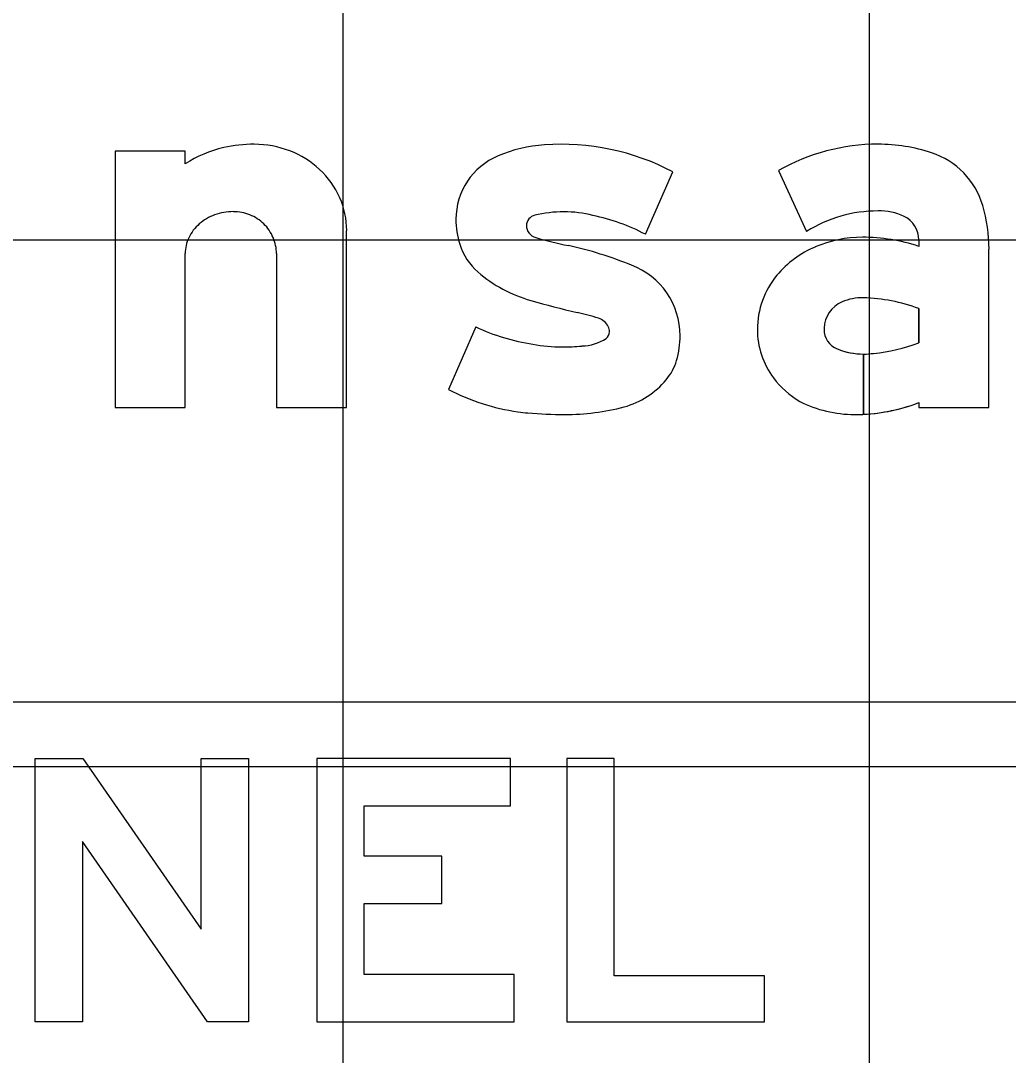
# Model space of a CAD drawing. Extents: x 1797809 to 2198143, y 249608 to 1237864.
# Drawn here: x 2195949.482 to 2195953.234, y 1237289.009 to 1237292.939 of the extents above; entities that cross this region are included whole.
import ezdxf

# ---------------------------------------------------------------- set-up
doc = ezdxf.new("R2010")
doc.units = 0
for name, color, linetype in [('GSBWFILL', 7, 'Continuous'), ('GSCOLORFILL', 7, 'Continuous'), ('GSOUTLINE', 7, 'Continuous'), ('GSSHT', 7, 'Continuous')]:
    doc.layers.add(name, color=color, linetype=linetype)

msp = doc.modelspace()

# ---------------------------------------------------------------- linework, layer by layer
at = {"layer": 'GSBWFILL'}
for p, q in [((2195951.855, 1237292.1274), (2195951.9586, 1237292.365)), ((2195950.4535, 1237292.0543), (2195950.4535, 1237291.4695)), ((2195951.2103, 1237291.7756), (2195951.1068, 1237291.5379)), ((2195951.1068, 1237291.5379), (2195951.1068, 1237291.5379))]:
    msp.add_line(p, q, dxfattribs=at)
for points in [[(2195950.1068, 1237292.3947), (2195950.1068, 1237292.4429), (2195949.8401, 1237292.4429), (2195949.8401, 1237291.4695), (2195950.1068, 1237291.4695), (2195950.1068, 1237292.0543)], [(2195952.3604, 1237292.3694), (2195952.4674, 1237292.1383)], [(2195950.4535, 1237291.4695), (2195950.7201, 1237291.4695), (2195950.7201, 1237292.1421)], [(2195952.8935, 1237292.1058), (2195952.8935, 1237292.0812)], [(2195952.8935, 1237291.4882), (2195952.8935, 1237291.4695), (2195953.1601, 1237291.4695), (2195953.1601, 1237292.0712)], [(2195952.8935, 1237291.8452), (2195952.8935, 1237291.7156)], [(2195952.6835, 1237291.4437), (2195952.6835, 1237291.6725)], [(2195952.6836, 1237291.6725), (2195952.6836, 1237291.4437)]]:
    msp.add_lwpolyline(points, dxfattribs=at)
for points in [[(2195950.3469, 1237290.1362), (2195950.3469, 1237289.1362), (2195950.1919, 1237289.1362), (2195949.7169, 1237289.8212), (2195949.7169, 1237289.1362), (2195949.5369, 1237289.1362), (2195949.5369, 1237290.1362), (2195949.7175, 1237290.1362), (2195950.1669, 1237289.4881), (2195950.1669, 1237290.1362)], [(2195951.3569, 1237289.3162), (2195950.7869, 1237289.3162), (2195950.7869, 1237289.5852), (2195951.0819, 1237289.5852), (2195951.0819, 1237289.7652), (2195950.7869, 1237289.7652), (2195950.7869, 1237289.9562), (2195951.3419, 1237289.9562), (2195951.3419, 1237290.1362), (2195950.6069, 1237290.1362), (2195950.6069, 1237289.1362), (2195951.3569, 1237289.1362)], [(2195952.3069, 1237289.1362), (2195952.3069, 1237289.3112), (2195951.7369, 1237289.3112), (2195951.7369, 1237290.1362), (2195951.5569, 1237290.1362), (2195951.5569, 1237289.1362)]]:
    msp.add_lwpolyline(points, close=True, dxfattribs=at)
for centre, radius, start, end in [((2195950.3648, 1237291.9897), 0.4802, 103.4695, 122.4943), ((2195950.3693, 1237291.9362), 0.5334, 90, 102.6043), ((2195950.3693, 1237292.0941), 0.3754, 68.8636, 90), ((2195950.3784, 1237292.1175), 0.3503, 46.975, 68.8636), ((2195950.3923, 1237292.1325), 0.3299, 23.9317, 46.975), ((2195950.414, 1237292.1421), 0.3062, 0, 23.9317), ((2195950.2897, 1237292.0035), 0.2099, 90, 109.8074), ((2195950.2897, 1237292.0449), 0.1684, 68.0808, 90), ((2195950.267, 1237292.0442), 0.1625, 131.0076, 154.5283), ((2195950.2808, 1237292.0283), 0.1835, 109.8074, 131.0076), ((2195950.2916, 1237292.0495), 0.1635, 45.8298, 68.0808), ((2195950.2944, 1237292.0524), 0.1594, 23.0928, 45.8298), ((2195950.2457, 1237292.0543), 0.1389, 154.5283, 180), ((2195950.2989, 1237292.0543), 0.1546, 0, 23.0928)]:
    msp.add_arc(centre, radius, start, end, dxfattribs=at)
for centre, major_axis, ratio, start_param, end_param in [((2195951.5107, 1237291.9124), (0, 0.5563), 0.999992, 0.071378, 0.398007), ((2195951.5342, 1237291.5555), (0, 0.914), 0.999992, 5.800291, 6.352301), ((2195952.7386, 1237291.7053), (0, 0.7643), 0.999998, 0, 0.517719), ((2195952.7386, 1237291.8169), (0, 0.6527), 0.999998, 5.96613, 6.283185), ((2195951.3964, 1237292.1844), (0, 0.2613), 0.999992, 0.398006, 1.570796), ((2195952.8486, 1237292.152), (0, 0.3), 0.999998, 4.997165, 5.96613), ((2195951.5445, 1237291.7502), (0, 0.4627), 0.999992, 0, 0.239757), ((2195951.5445, 1237291.7749), (0, 0.4381), 0.999992, 6.027142, 6.283185), ((2195952.7386, 1237291.7053), (0, 0.5109), 0.999998, 0, 0.559495), ((2195952.7482, 1237292.0144), (0, 0.202), 0.999998, 5.822746, 6.330435), ((2195952.5726, 1237292.0712), (0, 0.5876), 0.999998, 4.712389, 4.997165), ((2195951.4472, 1237292.1844), (0, 0.3121), 0.999992, 1.570796, 1.879779), ((2195951.4433, 1237292.1606), (0, 0.04), 0.999992, 0.21891, 1.570796), ((2195951.5137, 1237291.4864), (0, 0.7262), 0.999992, 5.793797, 6.086746), ((2195952.7935, 1237292.1058), (0, 0.1), 0.999998, 4.712389, 5.822746), ((2195951.4499, 1237292.1606), (0, 0.0467), 0.999992, 1.570796, 2.88808), ((2195951.3721, 1237292.1604), (0, 0.2333), 0.999992, 1.879779, 2.42566), ((2195951.7369, 1237293.0657), (0, 0.9961), 0.999992, 2.83708, 2.965597), ((2195952.6796, 1237291.6589), (0, 0.4572), 0.999998, 0, 0.404512), ((2195952.6796, 1237291.443), (0, 0.6732), 0.999998, 5.959871, 6.283185), ((2195951.2138, 1237290.5461), (0, 1.5779), 0.999992, 5.901211, 6.060377), ((2195952.6483, 1237291.7269), (0, 0.3823), 0.999998, 0.399285, 0.87593), ((2195951.7001, 1237291.7423), (0, 0.2867), 0.999992, 4.712389, 5.919951), ((2195951.5598, 1237292.3762), (0, 0.5193), 0.999992, 2.42566, 2.869403), ((2195952.6013, 1237291.7661), (0, 0.3211), 0.999998, 0.87593, 1.570796), ((2195952.3113, 1237294.9581), (0, 3.2084), 0.999992, 2.860128, 2.916667), ((2195952.6468, 1237291.7664), (0, 0.1133), 0.999998, 0.408547, 1.530785), ((2195952.6784, 1237291.6935), (0, 0.1928), 0.999998, 6.259455, 6.691732), ((2195952.6644, 1237291.2309), (0, 0.6556), 0.999998, 5.926185, 6.254823), ((2195951.262, 1237290.4296), (0, 1.4401), 0.999992, 5.990951, 6.04928), ((2195951.5453, 1237292.4926), (0, 0.7913), 0.999992, 2.70455, 2.991718), ((2195951.6543, 1237291.7447), (0, 0.0679), 0.999992, 5.20773, 5.944931), ((2195951.6702, 1237291.7566), (0, 0.0484), 0.999992, 4.712389, 5.146352), ((2195951.6877, 1237291.7566), (0, 0.0308), 0.999992, 3.769232, 4.712389), ((2195951.6522, 1237291.7423), (0, 0.3346), 0.999992, 4.42655, 4.712389), ((2195952.5871, 1237291.7661), (0, 0.3069), 0.999998, 1.570796, 2.21394), ((2195952.6542, 1237291.7661), (0, 0.1207), 0.999998, 1.530785, 1.570796), ((2195952.6135, 1237291.7661), (0, 0.08), 0.999998, 1.570796, 2.757027), ((2195951.5398, 1237292.3061), (0, 0.6065), 0.999992, 2.95481, 3.141593), ((2195951.5398, 1237292.4608), (0, 0.7613), 0.999992, 3.141593, 3.238422), ((2195951.6083, 1237291.8837), (0, 0.1806), 0.999992, 3.169414, 3.711965), ((2195952.668, 1237292.2892), (0, 0.6163), 0.999998, 3.228562, 3.516221), ((2195952.6835, 1237291.9392), (0, 0.2667), 0.999998, 2.757027, 3.141593), ((2195952.6835, 1237291.9392), (0, 0.2667), 0.999998, 3.141843, 3.28451), ((2195951.7813, 1237291.7044), (0, 0.2), 0.999992, 4.009587, 4.42655), ((2195952.6143, 1237291.7866), (0, 0.341), 0.999998, 2.21394, 2.611125), ((2195951.4871, 1237292.2684), (0, 0.8235), 0.999992, 2.661561, 2.999689), ((2195951.6885, 1237291.7785), (0, 0.3187), 0.999992, 3.41426, 4.020407), ((2195951.5483, 1237292.3494), (0, 0.9065), 0.999992, 3.141593, 3.39368), ((2195952.6492, 1237291.9017), (0, 0.4588), 0.999998, 2.672443, 3.141593), ((2195952.6492, 1237292.1234), (0, 0.6806), 0.999998, 3.192057, 3.508644), ((2195951.4649, 1237292.1131), (0, 0.6667), 0.999992, 2.999689, 3.056979), ((2195951.5483, 1237293.0805), (0, 1.6376), 0.999992, 3.056204, 3.141593), ((2195952.6492, 1237292.1234), (0, 0.6806), 0.999998, 3.141593, 3.191959)]:
    msp.add_ellipse(centre, major_axis=major_axis, ratio=ratio, start_param=start_param, end_param=end_param, dxfattribs=at)
at = {"layer": 'GSCOLORFILL'}
for p, q in [((2195951.855, 1237292.1274), (2195951.9586, 1237292.365)), ((2195950.4535, 1237292.0543), (2195950.4535, 1237291.4695)), ((2195951.2103, 1237291.7756), (2195951.1068, 1237291.5379)), ((2195951.1068, 1237291.5379), (2195951.1068, 1237291.5379)), ((2195958.536, 1237290.3503), (2195946.361, 1237290.3503))]:
    msp.add_line(p, q, dxfattribs=at)
for points in [[(2195950.1068, 1237292.3947), (2195950.1068, 1237292.4429), (2195949.8401, 1237292.4429), (2195949.8401, 1237291.4695), (2195950.1068, 1237291.4695), (2195950.1068, 1237292.0543)], [(2195952.3604, 1237292.3694), (2195952.4674, 1237292.1383)], [(2195950.4535, 1237291.4695), (2195950.7201, 1237291.4695), (2195950.7201, 1237292.1421)], [(2195952.8935, 1237292.1058), (2195952.8935, 1237292.0812)], [(2195952.8935, 1237291.4882), (2195952.8935, 1237291.4695), (2195953.1601, 1237291.4695), (2195953.1601, 1237292.0712)], [(2195952.8935, 1237291.8452), (2195952.8935, 1237291.7156)], [(2195952.6835, 1237291.4437), (2195952.6835, 1237291.6725)], [(2195952.6836, 1237291.6725), (2195952.6836, 1237291.4437)]]:
    msp.add_lwpolyline(points, dxfattribs=at)
for points in [[(2195950.3469, 1237290.1362), (2195950.3469, 1237289.1362), (2195950.1919, 1237289.1362), (2195949.7169, 1237289.8212), (2195949.7169, 1237289.1362), (2195949.5369, 1237289.1362), (2195949.5369, 1237290.1362), (2195949.7175, 1237290.1362), (2195950.1669, 1237289.4881), (2195950.1669, 1237290.1362)], [(2195951.3569, 1237289.3162), (2195950.7869, 1237289.3162), (2195950.7869, 1237289.5852), (2195951.0819, 1237289.5852), (2195951.0819, 1237289.7652), (2195950.7869, 1237289.7652), (2195950.7869, 1237289.9562), (2195951.3419, 1237289.9562), (2195951.3419, 1237290.1362), (2195950.6069, 1237290.1362), (2195950.6069, 1237289.1362), (2195951.3569, 1237289.1362)], [(2195952.3069, 1237289.1362), (2195952.3069, 1237289.3112), (2195951.7369, 1237289.3112), (2195951.7369, 1237290.1362), (2195951.5569, 1237290.1362), (2195951.5569, 1237289.1362)]]:
    msp.add_lwpolyline(points, close=True, dxfattribs=at)
for centre, radius, start, end in [((2195950.3648, 1237291.9897), 0.4802, 103.4695, 122.4943), ((2195950.3693, 1237291.9362), 0.5334, 90, 102.6043), ((2195950.3693, 1237292.0941), 0.3754, 68.8636, 90), ((2195950.3784, 1237292.1175), 0.3503, 46.975, 68.8636), ((2195950.3923, 1237292.1325), 0.3299, 23.9317, 46.975), ((2195950.414, 1237292.1421), 0.3062, 0, 23.9317), ((2195950.2897, 1237292.0035), 0.2099, 90, 109.8074), ((2195950.2897, 1237292.0449), 0.1684, 68.0808, 90), ((2195950.267, 1237292.0442), 0.1625, 131.0076, 154.5283), ((2195950.2808, 1237292.0283), 0.1835, 109.8074, 131.0076), ((2195950.2916, 1237292.0495), 0.1635, 45.8298, 68.0808), ((2195950.2944, 1237292.0524), 0.1594, 23.0928, 45.8298), ((2195950.2457, 1237292.0543), 0.1389, 154.5283, 180), ((2195950.2989, 1237292.0543), 0.1546, 0, 23.0928)]:
    msp.add_arc(centre, radius, start, end, dxfattribs=at)
for centre, major_axis, ratio, start_param, end_param in [((2195951.5107, 1237291.9124), (0, 0.5563), 0.999992, 0.071378, 0.398007), ((2195951.5342, 1237291.5555), (0, 0.914), 0.999992, 5.800291, 6.352301), ((2195952.7386, 1237291.7053), (0, 0.7643), 0.999998, 0, 0.517719), ((2195952.7386, 1237291.8169), (0, 0.6527), 0.999998, 5.96613, 6.283185), ((2195951.3964, 1237292.1844), (0, 0.2613), 0.999992, 0.398006, 1.570796), ((2195952.8486, 1237292.152), (0, 0.3), 0.999998, 4.997165, 5.96613), ((2195951.5445, 1237291.7502), (0, 0.4627), 0.999992, 0, 0.239757), ((2195951.5445, 1237291.7749), (0, 0.4381), 0.999992, 6.027142, 6.283185), ((2195952.7386, 1237291.7053), (0, 0.5109), 0.999998, 0, 0.559495), ((2195952.7482, 1237292.0144), (0, 0.202), 0.999998, 5.822746, 6.330435), ((2195952.5726, 1237292.0712), (0, 0.5876), 0.999998, 4.712389, 4.997165), ((2195951.4472, 1237292.1844), (0, 0.3121), 0.999992, 1.570796, 1.879779), ((2195951.4433, 1237292.1606), (0, 0.04), 0.999992, 0.21891, 1.570796), ((2195951.5137, 1237291.4864), (0, 0.7262), 0.999992, 5.793797, 6.086746), ((2195952.7935, 1237292.1058), (0, 0.1), 0.999998, 4.712389, 5.822746), ((2195951.4499, 1237292.1606), (0, 0.0467), 0.999992, 1.570796, 2.88808), ((2195951.3721, 1237292.1604), (0, 0.2333), 0.999992, 1.879779, 2.42566), ((2195951.7369, 1237293.0657), (0, 0.9961), 0.999992, 2.83708, 2.965597), ((2195952.6796, 1237291.6589), (0, 0.4572), 0.999998, 0, 0.404512), ((2195952.6796, 1237291.443), (0, 0.6732), 0.999998, 5.959871, 6.283185), ((2195951.2138, 1237290.5461), (0, 1.5779), 0.999992, 5.901211, 6.060377), ((2195952.6483, 1237291.7269), (0, 0.3823), 0.999998, 0.399285, 0.87593), ((2195951.7001, 1237291.7423), (0, 0.2867), 0.999992, 4.712389, 5.919951), ((2195951.5598, 1237292.3762), (0, 0.5193), 0.999992, 2.42566, 2.869403), ((2195952.6013, 1237291.7661), (0, 0.3211), 0.999998, 0.87593, 1.570796), ((2195952.3113, 1237294.9581), (0, 3.2084), 0.999992, 2.860128, 2.916667), ((2195952.6468, 1237291.7664), (0, 0.1133), 0.999998, 0.408547, 1.530785), ((2195952.6784, 1237291.6935), (0, 0.1928), 0.999998, 6.259455, 6.691732), ((2195952.6644, 1237291.2309), (0, 0.6556), 0.999998, 5.926185, 6.254823), ((2195951.262, 1237290.4296), (0, 1.4401), 0.999992, 5.990951, 6.04928), ((2195951.5453, 1237292.4926), (0, 0.7913), 0.999992, 2.70455, 2.991718), ((2195951.6543, 1237291.7447), (0, 0.0679), 0.999992, 5.20773, 5.944931), ((2195951.6702, 1237291.7566), (0, 0.0484), 0.999992, 4.712389, 5.146352), ((2195951.6877, 1237291.7566), (0, 0.0308), 0.999992, 3.769232, 4.712389), ((2195951.6522, 1237291.7423), (0, 0.3346), 0.999992, 4.42655, 4.712389), ((2195952.5871, 1237291.7661), (0, 0.3069), 0.999998, 1.570796, 2.21394), ((2195952.6542, 1237291.7661), (0, 0.1207), 0.999998, 1.530785, 1.570796), ((2195952.6135, 1237291.7661), (0, 0.08), 0.999998, 1.570796, 2.757027), ((2195951.5398, 1237292.3061), (0, 0.6065), 0.999992, 2.95481, 3.141593), ((2195951.5398, 1237292.4608), (0, 0.7613), 0.999992, 3.141593, 3.238422), ((2195951.6083, 1237291.8837), (0, 0.1806), 0.999992, 3.169414, 3.711965), ((2195952.668, 1237292.2892), (0, 0.6163), 0.999998, 3.228562, 3.516221), ((2195952.6835, 1237291.9392), (0, 0.2667), 0.999998, 2.757027, 3.141593), ((2195952.6835, 1237291.9392), (0, 0.2667), 0.999998, 3.141843, 3.28451), ((2195951.7813, 1237291.7044), (0, 0.2), 0.999992, 4.009587, 4.42655), ((2195952.6143, 1237291.7866), (0, 0.341), 0.999998, 2.21394, 2.611125), ((2195951.4871, 1237292.2684), (0, 0.8235), 0.999992, 2.661561, 2.999689), ((2195951.6885, 1237291.7785), (0, 0.3187), 0.999992, 3.41426, 4.020407), ((2195951.5483, 1237292.3494), (0, 0.9065), 0.999992, 3.141593, 3.39368), ((2195952.6492, 1237291.9017), (0, 0.4588), 0.999998, 2.672443, 3.141593), ((2195952.6492, 1237292.1234), (0, 0.6806), 0.999998, 3.192057, 3.508644), ((2195951.4649, 1237292.1131), (0, 0.6667), 0.999992, 2.999689, 3.056979), ((2195951.5483, 1237293.0805), (0, 1.6376), 0.999992, 3.056204, 3.141593), ((2195952.6492, 1237292.1234), (0, 0.6806), 0.999998, 3.141593, 3.191959)]:
    msp.add_ellipse(centre, major_axis=major_axis, ratio=ratio, start_param=start_param, end_param=end_param, dxfattribs=at)
at = {"layer": 'GSOUTLINE'}
for p, q in [((2195951.855, 1237292.1274), (2195951.9586, 1237292.365)), ((2195950.4535, 1237292.0543), (2195950.4535, 1237291.4695)), ((2195951.2103, 1237291.7756), (2195951.1068, 1237291.5379)), ((2195951.1068, 1237291.5379), (2195951.1068, 1237291.5379))]:
    msp.add_line(p, q, dxfattribs=at)
for points in [[(2195950.1068, 1237292.3947), (2195950.1068, 1237292.4429), (2195949.8401, 1237292.4429), (2195949.8401, 1237291.4695), (2195950.1068, 1237291.4695), (2195950.1068, 1237292.0543)], [(2195952.3604, 1237292.3694), (2195952.4674, 1237292.1383)], [(2195950.4535, 1237291.4695), (2195950.7201, 1237291.4695), (2195950.7201, 1237292.1421)], [(2195952.8935, 1237292.1058), (2195952.8935, 1237292.0812)], [(2195952.8935, 1237291.4882), (2195952.8935, 1237291.4695), (2195953.1601, 1237291.4695), (2195953.1601, 1237292.0712)], [(2195952.8935, 1237291.7156), (2195952.8935, 1237291.8452)]]:
    msp.add_lwpolyline(points, dxfattribs=at)
for points in [[(2195950.3469, 1237290.1362), (2195950.3469, 1237289.1362), (2195950.1919, 1237289.1362), (2195949.7169, 1237289.8212), (2195949.7169, 1237289.1362), (2195949.5369, 1237289.1362), (2195949.5369, 1237290.1362), (2195949.7175, 1237290.1362), (2195950.1669, 1237289.4881), (2195950.1669, 1237290.1362)], [(2195951.3569, 1237289.3162), (2195950.7869, 1237289.3162), (2195950.7869, 1237289.5852), (2195951.0819, 1237289.5852), (2195951.0819, 1237289.7652), (2195950.7869, 1237289.7652), (2195950.7869, 1237289.9562), (2195951.3419, 1237289.9562), (2195951.3419, 1237290.1362), (2195950.6069, 1237290.1362), (2195950.6069, 1237289.1362), (2195951.3569, 1237289.1362)], [(2195952.3069, 1237289.1362), (2195952.3069, 1237289.3112), (2195951.7369, 1237289.3112), (2195951.7369, 1237290.1362), (2195951.5569, 1237290.1362), (2195951.5569, 1237289.1362)]]:
    msp.add_lwpolyline(points, close=True, dxfattribs=at)
for centre, radius, start, end in [((2195950.3648, 1237291.9897), 0.4802, 103.4695, 122.4943), ((2195950.3693, 1237291.9362), 0.5334, 90, 102.6043), ((2195950.3693, 1237292.0941), 0.3754, 68.8636, 90), ((2195950.3784, 1237292.1175), 0.3503, 46.975, 68.8636), ((2195950.3923, 1237292.1325), 0.3299, 23.9317, 46.975), ((2195950.414, 1237292.1421), 0.3062, 0, 23.9317), ((2195950.2897, 1237292.0035), 0.2099, 90, 109.8074), ((2195950.2897, 1237292.0449), 0.1684, 68.0808, 90), ((2195950.267, 1237292.0442), 0.1625, 131.0076, 154.5283), ((2195950.2808, 1237292.0283), 0.1835, 109.8074, 131.0076), ((2195950.2916, 1237292.0495), 0.1635, 45.8298, 68.0808), ((2195950.2944, 1237292.0524), 0.1594, 23.0928, 45.8298), ((2195950.2457, 1237292.0543), 0.1389, 154.5283, 180), ((2195950.2989, 1237292.0543), 0.1546, 0, 23.0928)]:
    msp.add_arc(centre, radius, start, end, dxfattribs=at)
for centre, major_axis, ratio, start_param, end_param in [((2195951.5107, 1237291.9124), (0, 0.5563), 0.999992, 0.071378, 0.398007), ((2195951.5342, 1237291.5555), (0, 0.914), 0.999992, 5.800291, 6.352301), ((2195952.7386, 1237291.7053), (0, 0.7643), 0.999998, 6.283185, 6.800904), ((2195952.7386, 1237291.8169), (0, 0.6527), 0.999998, 5.96613, 6.283185), ((2195951.3964, 1237292.1844), (0, 0.2613), 0.999992, 0.398006, 1.570796), ((2195952.8486, 1237292.152), (0, 0.3), 0.999998, 4.997165, 5.96613), ((2195951.5445, 1237291.7502), (0, 0.4627), 0.999992, 0, 0.239757), ((2195951.5445, 1237291.7749), (0, 0.4381), 0.999992, 6.027142, 6.283185), ((2195952.7386, 1237291.7053), (0, 0.5109), 0.999998, 0, 0.559495), ((2195952.7482, 1237292.0144), (0, 0.202), 0.999998, 5.822746, 6.330435), ((2195952.5726, 1237292.0712), (0, 0.5876), 0.999998, 4.712389, 4.997165), ((2195951.4472, 1237292.1844), (0, 0.3121), 0.999992, 1.570796, 1.879779), ((2195951.4433, 1237292.1606), (0, 0.04), 0.999992, 0.21891, 1.570796), ((2195951.5137, 1237291.4864), (0, 0.7262), 0.999992, 5.793797, 6.086746), ((2195952.7935, 1237292.1058), (0, 0.1), 0.999998, 4.712389, 5.822746), ((2195951.4499, 1237292.1606), (0, 0.0467), 0.999992, 1.570796, 2.88808), ((2195951.3721, 1237292.1604), (0, 0.2333), 0.999992, 1.879779, 2.42566), ((2195951.7369, 1237293.0657), (0, 0.9961), 0.999992, 2.83708, 2.965597), ((2195952.6796, 1237291.6589), (0, 0.4572), 0.999998, 0, 0.404512), ((2195952.6796, 1237291.443), (0, 0.6732), 0.999998, 5.959871, 6.283185), ((2195951.2138, 1237290.5461), (0, 1.5779), 0.999992, 5.901211, 6.060377), ((2195952.6483, 1237291.7269), (0, 0.3823), 0.999998, 0.399285, 0.87593), ((2195951.7001, 1237291.7423), (0, 0.2867), 0.999992, 4.712389, 5.919951), ((2195951.5598, 1237292.3762), (0, 0.5193), 0.999992, 2.42566, 2.869403), ((2195952.6013, 1237291.7661), (0, 0.3211), 0.999998, 0.87593, 1.570796), ((2195952.3113, 1237294.9581), (0, 3.2084), 0.999992, 2.860128, 2.916667), ((2195952.6468, 1237291.7664), (0, 0.1133), 0.999998, 0.408547, 1.530785), ((2195952.6784, 1237291.6935), (0, 0.1928), 0.999998, 6.25958, 6.691732), ((2195952.6644, 1237291.2309), (0, 0.6556), 0.999998, 5.926185, 6.254787), ((2195952.6827, 1237291.8763), (0, 0.01), 0.999998, 6.254787, 6.25958), ((2195951.262, 1237290.4296), (0, 1.4401), 0.999992, 5.990951, 6.04928), ((2195951.5453, 1237292.4926), (0, 0.7913), 0.999992, 2.70455, 2.991718), ((2195951.6543, 1237291.7447), (0, 0.0679), 0.999992, 5.20773, 5.944931), ((2195951.6702, 1237291.7566), (0, 0.0484), 0.999992, 4.712389, 5.146352), ((2195951.6877, 1237291.7566), (0, 0.0308), 0.999992, 3.769232, 4.712389), ((2195951.6522, 1237291.7423), (0, 0.3346), 0.999992, 4.42655, 4.712389), ((2195952.5871, 1237291.7661), (0, 0.3069), 0.999998, 1.570796, 2.21394), ((2195952.6542, 1237291.7661), (0, 0.1207), 0.999998, 1.530785, 1.570796), ((2195952.6135, 1237291.7661), (0, 0.08), 0.999998, 1.570796, 2.757027), ((2195951.5398, 1237292.3061), (0, 0.6065), 0.999992, 2.95481, 3.141593), ((2195951.5398, 1237292.4608), (0, 0.7613), 0.999992, 3.141593, 3.238422), ((2195951.6083, 1237291.8837), (0, 0.1806), 0.999992, 3.169414, 3.711965), ((2195952.668, 1237292.2892), (0, 0.6163), 0.999998, 3.228562, 3.516221), ((2195952.6835, 1237291.9392), (0, 0.2667), 0.999998, 2.757027, 3.28451), ((2195951.7813, 1237291.7044), (0, 0.2), 0.999992, 4.009587, 4.42655), ((2195952.6143, 1237291.7866), (0, 0.341), 0.999998, 2.21394, 2.611125), ((2195951.4871, 1237292.2684), (0, 0.8235), 0.999992, 2.661561, 2.999689), ((2195951.6885, 1237291.7785), (0, 0.3187), 0.999992, 3.41426, 4.020407), ((2195951.5483, 1237292.3494), (0, 0.9065), 0.999992, 3.141593, 3.39368), ((2195952.6492, 1237291.9017), (0, 0.4588), 0.999998, 2.672443, 3.141593), ((2195952.6492, 1237292.1234), (0, 0.6806), 0.999998, 3.141593, 3.508644), ((2195951.4649, 1237292.1131), (0, 0.6667), 0.999992, 2.999689, 3.056979), ((2195951.5483, 1237293.0805), (0, 1.6376), 0.999992, 3.056204, 3.141593)]:
    msp.add_ellipse(centre, major_axis=major_axis, ratio=ratio, start_param=start_param, end_param=end_param, dxfattribs=at)
at = {"layer": 'GSSHT'}
for p, q in [((2195950.7065, 1237258.1062), (2195950.7065, 1237318.1062)), ((2195952.7065, 1237258.1062), (2195952.7065, 1237318.1062)), ((2195924.7065, 1237292.1062), (2196054.7065, 1237292.1062)), ((2195924.7065, 1237290.1062), (2196054.7065, 1237290.1062))]:
    msp.add_line(p, q, dxfattribs=at)

doc.saveas('drawing.dxf')
